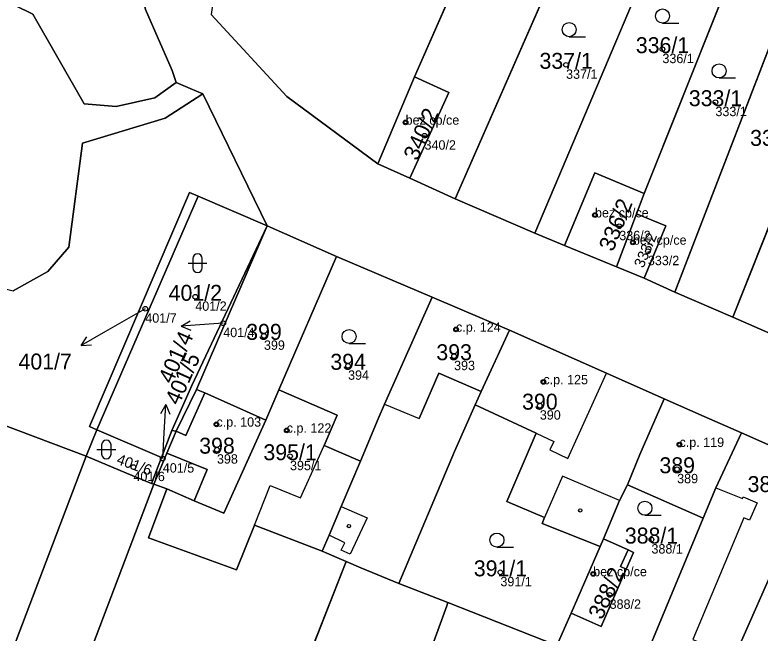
# Model space of a CAD drawing. Extents: x -603967 to -594699, y -1179315 to -1165625.
# Drawn here: x -597987.7 to -597908.3, y -1172435.9 to -1172370 of the extents above; entities that cross this region are included whole.
import ezdxf

# ---------------------------------------------------------------- set-up
doc = ezdxf.new("R2010")
doc.units = 0
for name, color, linetype in [('Definiční body', 7, 'Continuous'), ('Hranice parcel', 7, 'Continuous'), ('Parcelní čísla', 7, 'Continuous'), ('Polygon budovy', 7, 'Continuous'), ('Polygon parcely', 7, 'Continuous'), ('Pop  PČ popisy', 7, 'Continuous'), ('Vnitřní kresba', 7, 'Continuous'), ('Značky budov', 7, 'Continuous'), ('Značky kultur', 7, 'Continuous')]:
    doc.layers.add(name, color=color, linetype=linetype)

msp = doc.modelspace()

# ---------------------------------------------------------------- linework, layer by layer
at = {"layer": 'Definiční body'}
for centre in [(-597918.71, -1172373.68994), (-597928.98, -1172375.35994), (-597913.06, -1172379.33994), (-597946.09, -1172381.48994), (-597944.07, -1172382.90994), (-597925.9, -1172391.36994), (-597923.31, -1172392.55994), (-597921.86, -1172394.27994), (-597920.26, -1172395.21994), (-597968.51, -1172400.07994), (-597973.84, -1172401.34994), (-597965.53, -1172402.88994), (-597940.71, -1172403.54994), (-597961.19, -1172404.23994), (-597940.92, -1172406.40994), (-597952.22, -1172407.42994), (-597931.4, -1172409.14994), (-597931.78, -1172411.67994), (-597966.25, -1172413.66994), (-597958.76, -1172414.30994), (-597916.89, -1172415.82994), (-597966.2, -1172416.36994), (-597971.97, -1172417.31994), (-597958.41, -1172417.06994), (-597975.1, -1172418.22994), (-597917.14, -1172418.45994), (-597919.88, -1172425.94994), (-597935.98, -1172429.43994), (-597926.09, -1172429.60994), (-597924.34, -1172431.83994)]:
    msp.add_circle(centre, 0.25, dxfattribs=at)
at = {"layer": 'Hranice parcel'}
for p, q in [((-597928.06, -1172337.76), (-597945.14, -1172376.63)), ((-597893.69, -1172338.1), (-597917.4, -1172399.57)), ((-597886.7, -1172340.51), (-597911.19, -1172402.26)), ((-597904.65, -1172349.01), (-597920.65, -1172389.06)), ((-597940.81, -1172389.65), (-597925.14, -1172353.93)), ((-597917.1, -1172357.36), (-597932.31, -1172393.29)), ((-597949.06, -1172385.9), (-597945.14, -1172376.63)), ((-597967.71, -1172378.44), (-597960.84, -1172392.52)), ((-597945.64, -1172387.45), (-597949.06, -1172385.9)), ((-597945.64, -1172387.45), (-597940.81, -1172389.65)), ((-597968.19, -1172389.36), (-597978.99, -1172414.24)), ((-597968.19, -1172389.36), (-597960.84, -1172392.52)), ((-597920.65, -1172389.06), (-597921.47, -1172391.22)), ((-597932.31, -1172393.29), (-597940.81, -1172389.65)), ((-597921.47, -1172391.22), (-597923.61, -1172396.87)), ((-597960.84, -1172392.52), (-597968.38, -1172409.96)), ((-597960.84, -1172392.52), (-597953.44, -1172395.78)), ((-597932.31, -1172393.29), (-597929.14, -1172394.6)), ((-597923.61, -1172396.87), (-597929.14, -1172394.6)), ((-597953.44, -1172395.78), (-597959.6, -1172409.99)), ((-597953.44, -1172395.78), (-597943.24, -1172400.11)), ((-597923.61, -1172396.87), (-597920.66, -1172398.11)), ((-597920.66, -1172398.11), (-597917.4, -1172399.57)), ((-597917.4, -1172399.57), (-597911.19, -1172402.26)), ((-597943.24, -1172400.11), (-597948.34, -1172411.52)), ((-597943.24, -1172400.11), (-597935, -1172403.65)), ((-597911.19, -1172402.26), (-597904.05, -1172405.36)), ((-597968.38, -1172409.96), (-597970.53, -1172414.4)), ((-597959.6, -1172409.99), (-597961, -1172413.22)), ((-597991.18, -1172412.89), (-597980.13, -1172417.05)), ((-597980.13, -1172417.05), (-597978.99, -1172414.24)), ((-597978.99, -1172414.24), (-597972.1, -1172417.19)), ((-597972.1, -1172417.19), (-597970.99, -1172414.31)), ((-597970.99, -1172414.31), (-597970.53, -1172414.4)), ((-597910.27, -1172414.58), (-597902.19, -1172418.15)), ((-597954.77, -1172415.91), (-597950.91, -1172417.59)), ((-597980.13, -1172417.05), (-597997.89, -1172463.72)), ((-597973.17, -1172419.98), (-597972.1, -1172417.19)), ((-597972.94, -1172420.06), (-597996.28, -1172481.47)), ((-597972.94, -1172420.06), (-597973.17, -1172419.98)), ((-597971.54, -1172420.55), (-597972.94, -1172420.06)), ((-597922.45, -1172420.12), (-597914.37, -1172423.66)), ((-597925.36, -1172426.7), (-597924.99, -1172425.88)), ((-597924.99, -1172425.88), (-597922.37, -1172427.03)), ((-597928.44, -1172433.79), (-597925.36, -1172426.7)), ((-597954.97, -1172427.19), (-597952.43, -1172428.29)), ((-597952.43, -1172428.29), (-597976.69, -1172489.91)), ((-597946.8, -1172430.62), (-597941.57, -1172432.67)), ((-597947.52, -1172448.98), (-597941.7, -1172433.01)), ((-597941.7, -1172433.01), (-597941.57, -1172432.67)), ((-597941.57, -1172432.67), (-597929.95, -1172437.22)), ((-597929.95, -1172437.22), (-597928.44, -1172433.79)), ((-597925.24, -1172435.22), (-597928.44, -1172433.79))]:
    msp.add_line(p, q, dxfattribs=at)
for points in [[(-597957.22, -1172302.78), (-597966.83, -1172369.98), (-597958.75, -1172378.73), (-597949.06, -1172385.9)], [(-597976.87, -1172356.77), (-597973.82, -1172369.45), (-597970.97, -1172375.96), (-597970.54, -1172377.24)], [(-597970.54, -1172377.24), (-597972.83, -1172378.88), (-597976.95, -1172379.8), (-597980.34, -1172379.52), (-597985.81, -1172369.96), (-598003.15, -1172361.45), (-598024.26, -1172358.74)], [(-597945.14, -1172376.63), (-597941.47, -1172378.3), (-597945.64, -1172387.45)], [(-597970.54, -1172377.24), (-597969.05, -1172377.87), (-597967.71, -1172378.44)], [(-597987.91, -1172399.46), (-597984.21, -1172397.38), (-597981.98, -1172394.8), (-597980.54, -1172383.71), (-597971.72, -1172381.04), (-597967.71, -1172378.44)], [(-597929.14, -1172394.6), (-597925.93, -1172386.86), (-597920.65, -1172389.06)], [(-597978.99, -1172414.24), (-597979.79, -1172413.9), (-597969.14, -1172388.95), (-597968.19, -1172389.36)], [(-597921.47, -1172391.22), (-597918.34, -1172392.52), (-597920.66, -1172398.11)], [(-597970.99, -1172414.31), (-597968.88, -1172409.52), (-597960.84, -1172392.52)], [(-597935, -1172403.65), (-597938.03, -1172410.16), (-597938.67, -1172411.59)], [(-597935, -1172403.65), (-597924.68, -1172408.22), (-597918.52, -1172410.95)], [(-597961, -1172413.22), (-597967.49, -1172410.3), (-597968.38, -1172409.96)], [(-597959.6, -1172409.99), (-597953.37, -1172412.69), (-597954.77, -1172415.91)], [(-597918.52, -1172410.95), (-597921.13, -1172416.9), (-597922.45, -1172420.12)], [(-597918.52, -1172410.95), (-597914.27, -1172412.82), (-597910.27, -1172414.58)], [(-597948.34, -1172411.52), (-597949, -1172413.08), (-597950.91, -1172417.59)], [(-597938.67, -1172411.59), (-597940.89, -1172416.56), (-597946.8, -1172430.62)], [(-597938.67, -1172411.59), (-597932.18, -1172414.61), (-597935.29, -1172421.88), (-597931.27, -1172423.61), (-597931.54, -1172424.24), (-597925.36, -1172426.7)], [(-597961, -1172413.22), (-597965.47, -1172423.12), (-597968.62, -1172421.83), (-597971.54, -1172420.55)], [(-597970.53, -1172414.4), (-597971.53, -1172416.74), (-597972.26, -1172418.46), (-597972.94, -1172420.06)], [(-597910.27, -1172414.58), (-597913, -1172420.45), (-597914.37, -1172423.66)], [(-597973.17, -1172419.98), (-597975.84, -1172418.88), (-597980.13, -1172417.05)], [(-597950.91, -1172417.59), (-597952.95, -1172422.42), (-597954.25, -1172425.49), (-597954.97, -1172427.19)], [(-597902.19, -1172418.15), (-597905.49, -1172425.95), (-597906.92, -1172429.12), (-597913.36, -1172443.73)], [(-597924.99, -1172425.88), (-597923.28, -1172421.8), (-597922.45, -1172420.12)], [(-597971.54, -1172420.55), (-597973.51, -1172425.78), (-597964.13, -1172429.19), (-597962.21, -1172424.41), (-597954.97, -1172427.19)], [(-597914.37, -1172423.66), (-597915.21, -1172425.73), (-597921.32, -1172440.45)], [(-597922.37, -1172427.03), (-597921.79, -1172427.33), (-597922.56, -1172429.09), (-597925.24, -1172435.22)], [(-597946.8, -1172430.62), (-597950.85, -1172428.97), (-597952.43, -1172428.29)]]:
    msp.add_lwpolyline(points, dxfattribs=at)
at = {"layer": 'Polygon budovy'}
for points in [[(-597949.06, -1172385.9), (-597945.64, -1172387.45), (-597941.47, -1172378.3), (-597945.14, -1172376.63)], [(-597929.14, -1172394.6), (-597923.61, -1172396.87), (-597921.47, -1172391.22), (-597920.65, -1172389.06), (-597925.93, -1172386.86)], [(-597921.47, -1172391.22), (-597923.61, -1172396.87), (-597920.66, -1172398.11), (-597918.34, -1172392.52)], [(-597943.24, -1172400.11), (-597948.34, -1172411.52), (-597944.64, -1172413.05), (-597942.55, -1172408.21), (-597938.03, -1172410.16), (-597935, -1172403.65)], [(-597938.03, -1172410.16), (-597938.67, -1172411.59), (-597932.18, -1172414.61), (-597930.29, -1172415.49), (-597930.71, -1172416.4), (-597928.78, -1172417.3), (-597924.68, -1172408.22), (-597935, -1172403.65)], [(-597959.6, -1172409.99), (-597961, -1172413.22), (-597965.47, -1172423.12), (-597968.62, -1172421.83), (-597971.54, -1172420.55), (-597973.51, -1172425.78), (-597964.13, -1172429.19), (-597962.21, -1172424.41), (-597960.52, -1172420.2), (-597957.29, -1172421.5), (-597954.77, -1172415.91), (-597953.37, -1172412.69)], [(-597971.53, -1172416.74), (-597967.25, -1172418.49), (-597968.62, -1172421.83), (-597965.47, -1172423.12), (-597961, -1172413.22), (-597967.49, -1172410.3), (-597969.5, -1172414.85), (-597970.53, -1172414.4)], [(-597922.45, -1172420.12), (-597914.37, -1172423.66), (-597913, -1172420.45), (-597910.27, -1172414.58), (-597914.27, -1172412.82), (-597918.52, -1172410.95), (-597921.13, -1172416.9)], [(-597910.03, -1172423.63), (-597915.46, -1172436.61), (-597914.49, -1172437.01), (-597916.72, -1172442.34), (-597913.36, -1172443.73), (-597906.92, -1172429.12), (-597905.49, -1172425.95), (-597902.19, -1172418.15), (-597910.27, -1172414.58), (-597913, -1172420.45), (-597910.18, -1172421.58), (-597910.1, -1172421.39), (-597908.61, -1172422.05), (-597909.43, -1172423.88)], [(-597925.36, -1172426.7), (-597928.44, -1172433.79), (-597925.24, -1172435.22), (-597922.56, -1172429.09), (-597923.19, -1172428.81), (-597922.37, -1172427.03), (-597924.99, -1172425.88)]]:
    msp.add_lwpolyline(points, close=True, dxfattribs=at)
at = {"layer": 'Polygon parcely'}
for points in [[(-597958.75, -1172378.73), (-597949.06, -1172385.9), (-597945.14, -1172376.63), (-597928.06, -1172337.76), (-597925.64, -1172332.26), (-597923.7, -1172327.83), (-597928.18, -1172326.96), (-597927.63, -1172323.2), (-597935.3, -1172320.86), (-597947.25, -1172319.91), (-597947.13, -1172318.39), (-597947.44, -1172318.36), (-597946.79, -1172310.19), (-597946.61, -1172308.01), (-597933.12, -1172309.04), (-597932.93, -1172306.76), (-597957.22, -1172302.78), (-597966.83, -1172369.98)], [(-597918.34, -1172392.52), (-597920.66, -1172398.11), (-597917.4, -1172399.57), (-597893.69, -1172338.1), (-597892.68, -1172334.21), (-597894.2, -1172334.07), (-597898.81, -1172333.47), (-597899.75, -1172335.96), (-597901.47, -1172340.55), (-597904.65, -1172349.01), (-597920.65, -1172389.06), (-597921.47, -1172391.22)], [(-597925.14, -1172353.93), (-597919.62, -1172341.34), (-597928.06, -1172337.76), (-597945.14, -1172376.63), (-597941.47, -1172378.3), (-597945.64, -1172387.45), (-597940.81, -1172389.65)], [(-597911.19, -1172402.26), (-597886.7, -1172340.51), (-597886.29, -1172339.48), (-597893.69, -1172338.1), (-597917.4, -1172399.57)], [(-597886.7, -1172340.51), (-597911.19, -1172402.26), (-597904.05, -1172405.36), (-597881.43, -1172342.45)], [(-597917.1, -1172357.36), (-597932.31, -1172393.29), (-597929.14, -1172394.6), (-597925.93, -1172386.86), (-597920.65, -1172389.06), (-597904.65, -1172349.01), (-597912.39, -1172346.22)], [(-597917.1, -1172357.36), (-597925.14, -1172353.93), (-597940.81, -1172389.65), (-597932.31, -1172393.29)], [(-597972.83, -1172378.88), (-597976.95, -1172379.8), (-597980.34, -1172379.52), (-597985.81, -1172369.96), (-598003.15, -1172361.45), (-598024.26, -1172358.74), (-598028.81, -1172387.37), (-598000.99, -1172396.12), (-597987.91, -1172399.46), (-597984.21, -1172397.38), (-597981.98, -1172394.8), (-597980.54, -1172383.71), (-597971.72, -1172381.04), (-597967.71, -1172378.44), (-597969.05, -1172377.87), (-597970.54, -1172377.24)], [(-597945.64, -1172387.45), (-597941.47, -1172378.3), (-597945.14, -1172376.63), (-597949.06, -1172385.9)], [(-597921.47, -1172391.22), (-597920.65, -1172389.06), (-597925.93, -1172386.86), (-597929.14, -1172394.6), (-597923.61, -1172396.87)], [(-597968.19, -1172389.36), (-597969.14, -1172388.95), (-597979.79, -1172413.9), (-597978.99, -1172414.24)], [(-597968.88, -1172409.52), (-597960.84, -1172392.52), (-597968.19, -1172389.36), (-597978.99, -1172414.24), (-597972.1, -1172417.19), (-597970.99, -1172414.31)], [(-597923.61, -1172396.87), (-597920.66, -1172398.11), (-597918.34, -1172392.52), (-597921.47, -1172391.22)], [(-597970.99, -1172414.31), (-597970.53, -1172414.4), (-597968.38, -1172409.96), (-597960.84, -1172392.52), (-597968.88, -1172409.52)], [(-597968.38, -1172409.96), (-597967.49, -1172410.3), (-597961, -1172413.22), (-597959.6, -1172409.99), (-597953.44, -1172395.78), (-597960.84, -1172392.52)], [(-597959.6, -1172409.99), (-597953.37, -1172412.69), (-597954.77, -1172415.91), (-597950.91, -1172417.59), (-597949, -1172413.08), (-597948.34, -1172411.52), (-597943.24, -1172400.11), (-597953.44, -1172395.78)], [(-597954.25, -1172425.49), (-597954.97, -1172427.19), (-597952.43, -1172428.29), (-597950.85, -1172428.97), (-597946.8, -1172430.62), (-597940.89, -1172416.56), (-597938.67, -1172411.59), (-597938.03, -1172410.16), (-597935, -1172403.65), (-597943.24, -1172400.11), (-597948.34, -1172411.52), (-597949, -1172413.08), (-597950.91, -1172417.59), (-597952.95, -1172422.42)], [(-597931.54, -1172424.24), (-597925.36, -1172426.7), (-597924.99, -1172425.88), (-597923.28, -1172421.8), (-597922.45, -1172420.12), (-597921.13, -1172416.9), (-597918.52, -1172410.95), (-597924.68, -1172408.22), (-597935, -1172403.65), (-597938.03, -1172410.16), (-597938.67, -1172411.59), (-597932.18, -1172414.61), (-597935.29, -1172421.88), (-597931.27, -1172423.61)], [(-597968.62, -1172421.83), (-597971.54, -1172420.55), (-597973.51, -1172425.78), (-597964.13, -1172429.19), (-597962.21, -1172424.41), (-597954.97, -1172427.19), (-597954.25, -1172425.49), (-597952.95, -1172422.42), (-597950.91, -1172417.59), (-597954.77, -1172415.91), (-597953.37, -1172412.69), (-597959.6, -1172409.99), (-597961, -1172413.22), (-597965.47, -1172423.12)], [(-597972.94, -1172420.06), (-597971.54, -1172420.55), (-597968.62, -1172421.83), (-597965.47, -1172423.12), (-597961, -1172413.22), (-597967.49, -1172410.3), (-597968.38, -1172409.96), (-597970.53, -1172414.4), (-597971.53, -1172416.74), (-597972.26, -1172418.46)], [(-597921.13, -1172416.9), (-597922.45, -1172420.12), (-597914.37, -1172423.66), (-597913, -1172420.45), (-597910.27, -1172414.58), (-597914.27, -1172412.82), (-597918.52, -1172410.95)], [(-597925.36, -1172426.7), (-597931.54, -1172424.24), (-597931.27, -1172423.61), (-597935.29, -1172421.88), (-597932.18, -1172414.61), (-597938.67, -1172411.59), (-597940.89, -1172416.56), (-597946.8, -1172430.62), (-597941.57, -1172432.67), (-597929.95, -1172437.22), (-597928.44, -1172433.79)], [(-597997.89, -1172463.72), (-597980.13, -1172417.05), (-597991.18, -1172412.89), (-598008.62, -1172456.57), (-598008.85, -1172457.12), (-598003.83, -1172459.18), (-598004.57, -1172460.97)], [(-597973.17, -1172419.98), (-597972.1, -1172417.19), (-597978.99, -1172414.24), (-597980.13, -1172417.05), (-597975.84, -1172418.88)], [(-597972.94, -1172420.06), (-597972.26, -1172418.46), (-597971.53, -1172416.74), (-597970.53, -1172414.4), (-597970.99, -1172414.31), (-597972.1, -1172417.19), (-597973.17, -1172419.98)], [(-597921.32, -1172440.45), (-597918.59, -1172441.57), (-597916.72, -1172442.34), (-597913.36, -1172443.73), (-597906.92, -1172429.12), (-597905.49, -1172425.95), (-597902.19, -1172418.15), (-597910.27, -1172414.58), (-597913, -1172420.45), (-597914.37, -1172423.66), (-597915.21, -1172425.73)], [(-597997.89, -1172463.72), (-598001.75, -1172473.86), (-598004.48, -1172481.01), (-597997.42, -1172484.47), (-597996.28, -1172481.47), (-597972.94, -1172420.06), (-597973.17, -1172419.98), (-597975.84, -1172418.88), (-597980.13, -1172417.05)], [(-597896.89, -1172429.99), (-597893.63, -1172421.98), (-597898.02, -1172420.02), (-597902.19, -1172418.15), (-597905.49, -1172425.95), (-597906.92, -1172429.12), (-597913.36, -1172443.73), (-597903.59, -1172447.9), (-597902.46, -1172444.87), (-597901.92, -1172443.44), (-597901.43, -1172442.13)], [(-597971.54, -1172420.55), (-597972.94, -1172420.06), (-597996.28, -1172481.47), (-597994.78, -1172482.12), (-597976.69, -1172489.91), (-597952.43, -1172428.29), (-597954.97, -1172427.19), (-597962.21, -1172424.41), (-597964.13, -1172429.19), (-597973.51, -1172425.78)], [(-597922.37, -1172427.03), (-597921.79, -1172427.33), (-597922.56, -1172429.09), (-597925.24, -1172435.22), (-597928.44, -1172433.79), (-597929.95, -1172437.22), (-597921.32, -1172440.45), (-597915.21, -1172425.73), (-597914.37, -1172423.66), (-597922.45, -1172420.12), (-597923.28, -1172421.8), (-597924.99, -1172425.88)], [(-597925.36, -1172426.7), (-597928.44, -1172433.79), (-597925.24, -1172435.22), (-597922.56, -1172429.09), (-597921.79, -1172427.33), (-597922.37, -1172427.03), (-597924.99, -1172425.88)], [(-597962.89, -1172478.21), (-597962.01, -1172475.86), (-597957.89, -1172477.4), (-597947.52, -1172448.98), (-597941.7, -1172433.01), (-597941.57, -1172432.67), (-597946.8, -1172430.62), (-597950.85, -1172428.97), (-597952.43, -1172428.29), (-597976.69, -1172489.91), (-597974.67, -1172490.78), (-597971, -1172492.97), (-597964.96, -1172496.04), (-597960.72, -1172484.95), (-597963.84, -1172483.78), (-597965.78, -1172488.97), (-597973.56, -1172486.08), (-597969.63, -1172475.68)], [(-597947.52, -1172448.98), (-597936.19, -1172453.47), (-597929.95, -1172437.22), (-597941.57, -1172432.67), (-597941.7, -1172433.01)]]:
    msp.add_lwpolyline(points, close=True, dxfattribs=at)
for points in [[(-598003.15, -1172361.45), (-597985.81, -1172369.96), (-597980.34, -1172379.52), (-597976.95, -1172379.8), (-597972.83, -1172378.88), (-597970.54, -1172377.24), (-597970.97, -1172375.96), (-597973.82, -1172369.45), (-597976.87, -1172356.77), (-597992.23, -1172354.9)], [(-597973.82, -1172369.45), (-597970.97, -1172375.96), (-597970.54, -1172377.24), (-597969.05, -1172377.87), (-597967.71, -1172378.44), (-597960.84, -1172392.52), (-597953.44, -1172395.78), (-597943.24, -1172400.11), (-597935, -1172403.65), (-597924.68, -1172408.22), (-597918.52, -1172410.95), (-597914.27, -1172412.82), (-597910.27, -1172414.58), (-597902.19, -1172418.15)], [(-597833.38, -1172429.92), (-597846.88, -1172426.7), (-597858.22, -1172423.91), (-597871.13, -1172419.39), (-597874.18, -1172418.27), (-597877.48, -1172417.05), (-597880.68, -1172415.65), (-597883.76, -1172414.3), (-597886.55, -1172413.08), (-597889.99, -1172411.58), (-597898.57, -1172407.74), (-597902.18, -1172406.17), (-597904.05, -1172405.36), (-597911.19, -1172402.26), (-597917.4, -1172399.57), (-597920.66, -1172398.11), (-597923.61, -1172396.87), (-597929.14, -1172394.6), (-597932.31, -1172393.29), (-597940.81, -1172389.65), (-597945.64, -1172387.45), (-597949.06, -1172385.9), (-597958.75, -1172378.73), (-597966.83, -1172369.98)], [(-597991.18, -1172412.89), (-597980.13, -1172417.05), (-597978.99, -1172414.24), (-597979.79, -1172413.9), (-597969.14, -1172388.95), (-597968.19, -1172389.36), (-597960.84, -1172392.52), (-597967.71, -1172378.44), (-597971.72, -1172381.04), (-597980.54, -1172383.71), (-597981.98, -1172394.8), (-597984.21, -1172397.38), (-597987.91, -1172399.46)]]:
    msp.add_lwpolyline(points, dxfattribs=at)
at = {"layer": 'Pop  PČ popisy'}
for p, q in [((-597973.84, -1172401.35), (-597978.08, -1172403.77)), ((-597970.014, -1172403.209), (-597969.05, -1172402.64)), ((-597967.02, -1172403), (-597970.014, -1172403.209)), ((-597965.53, -1172402.89), (-597967.02, -1172403)), ((-597978.08, -1172403.77), (-597980.679, -1172405.27)), ((-597970.014, -1172403.209), (-597968.98, -1172403.639)), ((-597980.679, -1172405.27), (-597980.062, -1172404.336)), ((-597980.679, -1172405.27), (-597979.561, -1172405.203)), ((-597971.653, -1172411.563), (-597972.205, -1172412.537)), ((-597971.81, -1172414.56), (-597971.653, -1172411.563)), ((-597971.653, -1172411.563), (-597971.205, -1172412.589)), ((-597971.97, -1172417.32), (-597971.81, -1172414.56))]:
    msp.add_line(p, q, dxfattribs=at)
at = {"layer": 'Vnitřní kresba'}
for p, q in [((-597942.55, -1172408.21), (-597944.64, -1172413.05)), ((-597938.03, -1172410.16), (-597942.55, -1172408.21)), ((-597928.78, -1172417.3), (-597924.68, -1172408.22)), ((-597969.5, -1172414.85), (-597967.49, -1172410.3)), ((-597948.34, -1172411.52), (-597944.64, -1172413.05)), ((-597970.53, -1172414.4), (-597969.5, -1172414.85)), ((-597932.18, -1172414.61), (-597930.29, -1172415.49)), ((-597930.29, -1172415.49), (-597930.71, -1172416.4)), ((-597957.29, -1172421.5), (-597954.77, -1172415.91)), ((-597930.71, -1172416.4), (-597928.78, -1172417.3)), ((-597967.25, -1172418.49), (-597971.53, -1172416.74)), ((-597968.62, -1172421.83), (-597967.25, -1172418.49)), ((-597929.37, -1172419.19), (-597931.27, -1172423.61)), ((-597923.28, -1172421.8), (-597929.37, -1172419.19)), ((-597962.21, -1172424.41), (-597960.52, -1172420.2)), ((-597960.52, -1172420.2), (-597957.29, -1172421.5)), ((-597913, -1172420.45), (-597910.18, -1172421.58)), ((-597910.18, -1172421.58), (-597910.1, -1172421.39)), ((-597910.1, -1172421.39), (-597908.61, -1172422.05)), ((-597908.61, -1172422.05), (-597909.43, -1172423.88)), ((-597952.95, -1172422.42), (-597950.18, -1172423.65)), ((-597950.18, -1172423.65), (-597952, -1172427.52)), ((-597910.03, -1172423.63), (-597915.46, -1172436.61)), ((-597909.43, -1172423.88), (-597910.03, -1172423.63)), ((-597952.57, -1172426.28), (-597954.25, -1172425.49)), ((-597952.94, -1172427.08), (-597952.57, -1172426.28)), ((-597952, -1172427.52), (-597952.94, -1172427.08)), ((-597922.37, -1172427.03), (-597923.19, -1172428.81)), ((-597923.19, -1172428.81), (-597922.56, -1172429.09))]:
    msp.add_line(p, q, dxfattribs=at)
at = {"layer": 'Značky budov'}
for centre in [(-597946.0968, -1172381.48916), (-597925.9068, -1172391.36916), (-597921.8668, -1172394.27916), (-597940.7168, -1172403.54916), (-597931.4068, -1172409.14916), (-597966.2568, -1172413.66916), (-597958.7668, -1172414.30916), (-597916.8968, -1172415.82916), (-597927.4768, -1172422.83916), (-597952.1368, -1172424.51916), (-597926.0968, -1172429.60916)]:
    msp.add_circle(centre, 0.175, dxfattribs=at)
at = {"layer": 'Značky kultur'}
for p, q in [((-597918.703, -1172370.91), (-597916.953, -1172370.91)), ((-597928.653, -1172372.36), (-597926.903, -1172372.36)), ((-597912.673, -1172376.76), (-597910.923, -1172376.76)), ((-597969.271, -1172396.501), (-597967.269, -1172396.501)), ((-597968.771, -1172396.001), (-597968.771, -1172397.002)), ((-597967.769, -1172397.002), (-597967.769, -1172396.001)), ((-597952.113, -1172405.06), (-597950.363, -1172405.06)), ((-597978.991, -1172416.351), (-597976.989, -1172416.351)), ((-597978.491, -1172415.851), (-597978.491, -1172416.852)), ((-597977.489, -1172416.852), (-597977.489, -1172415.851)), ((-597920.583, -1172423.36), (-597918.833, -1172423.36)), ((-597936.353, -1172426.75), (-597934.603, -1172426.75))]:
    msp.add_line(p, q, dxfattribs=at)
for centre in [(-597918.70286, -1172370.15981), (-597928.65286, -1172371.60981), (-597912.67286, -1172376.00981), (-597952.11286, -1172404.30981), (-597920.58286, -1172422.60981), (-597936.35286, -1172425.99981)]:
    msp.add_circle(centre, 0.75, dxfattribs=at)
for centre, start, end in [((-597968.27, -1172396.0009), 0, 180), ((-597968.27, -1172397.0009), 180, 359.9878861), ((-597977.99, -1172415.8509), 0, 180), ((-597977.99, -1172416.8509), 180, 359.9878861)]:
    msp.add_arc(centre, 0.5, start, end, dxfattribs=at)

# ---------------------------------------------------------------- texts
at = {"layer": 'Definiční body'}
for s, p in [('336/1', (-597918.71, -1172375.179)), ('337/1', (-597928.98, -1172376.849)), ('333/1', (-597913.06, -1172380.829)), ('bez cp/ce', (-597946.09, -1172381.74)), ('340/2', (-597944.07, -1172384.399)), ('bez cp/ce', (-597925.9, -1172391.62)), ('336/2', (-597923.31, -1172394.049)), ('bez cp/ce', (-597921.86, -1172394.53)), ('333/2', (-597920.26, -1172396.709)), ('401/2', (-597968.51, -1172401.569)), ('401/7', (-597973.84, -1172402.839)), ('c.p. 124', (-597940.71, -1172403.8)), ('401/4', (-597965.53, -1172404.379)), ('399', (-597961.19, -1172405.729)), ('393', (-597940.92, -1172407.899)), ('394', (-597952.22, -1172408.919)), ('c.p. 125', (-597931.4, -1172409.4)), ('390', (-597931.78, -1172413.169)), ('c.p. 103', (-597966.25, -1172413.92)), ('c.p. 122', (-597958.76, -1172414.56)), ('c.p. 119', (-597916.89, -1172416.08)), ('398', (-597966.2, -1172417.859)), ('401/5', (-597971.97, -1172418.809)), ('395/1', (-597958.41, -1172418.559)), ('401/6', (-597975.1, -1172419.719)), ('389', (-597917.14, -1172419.949)), ('388/1', (-597919.88, -1172427.439)), ('bez cp/ce', (-597926.09, -1172429.86)), ('391/1', (-597935.98, -1172430.929)), ('388/2', (-597924.34, -1172433.329))]:
    msp.add_text(s, height=0.999996, dxfattribs=at).set_placement(p)
at = {"layer": 'Parcelní čísla'}
for s, p in [('336/1', (-597921.546, -1172374.115)), ('337/1', (-597931.816, -1172375.785)), ('333/1', (-597915.896, -1172379.765)), ('332', (-597909.36, -1172383.995)), ('401/2', (-597971.346, -1172400.505)), ('399', (-597963.08, -1172404.665)), ('393', (-597942.81, -1172406.835)), ('401/7', (-597987.352, -1172407.825)), ('394', (-597954.11, -1172407.855)), ('390', (-597933.67, -1172412.105)), ('398', (-597968.09, -1172416.795)), ('395/1', (-597961.246, -1172417.495)), ('389', (-597919.03, -1172418.885)), ('385', (-597909.63, -1172420.885)), ('388/1', (-597922.716, -1172426.375)), ('391/1', (-597938.816, -1172429.865))]:
    msp.add_text(s, height=1.699998, dxfattribs=at).set_placement(p)
for s, height, rotation, p in [('340/2', 1.699998, 66, (-597944.835, -1172385.673)), ('336/2', 1.699998, 68, (-597923.978, -1172395.348)), ('333/2', 1.14, 66.9999972, (-597920.74, -1172397.082)), ('401/4', 1.699998, 66, (-597970.973, -1172409.445)), ('401/5', 1.699998, 66, (-597970.251, -1172411.732)), ('401/6', 1.14, 340, (-597976.984, -1172417.847)), ('388/2', 1.699998, 65, (-597925.153, -1172434.589))]:
    msp.add_text(s, height=height, rotation=rotation, dxfattribs=at).set_placement(p)

doc.saveas('drawing.dxf')
